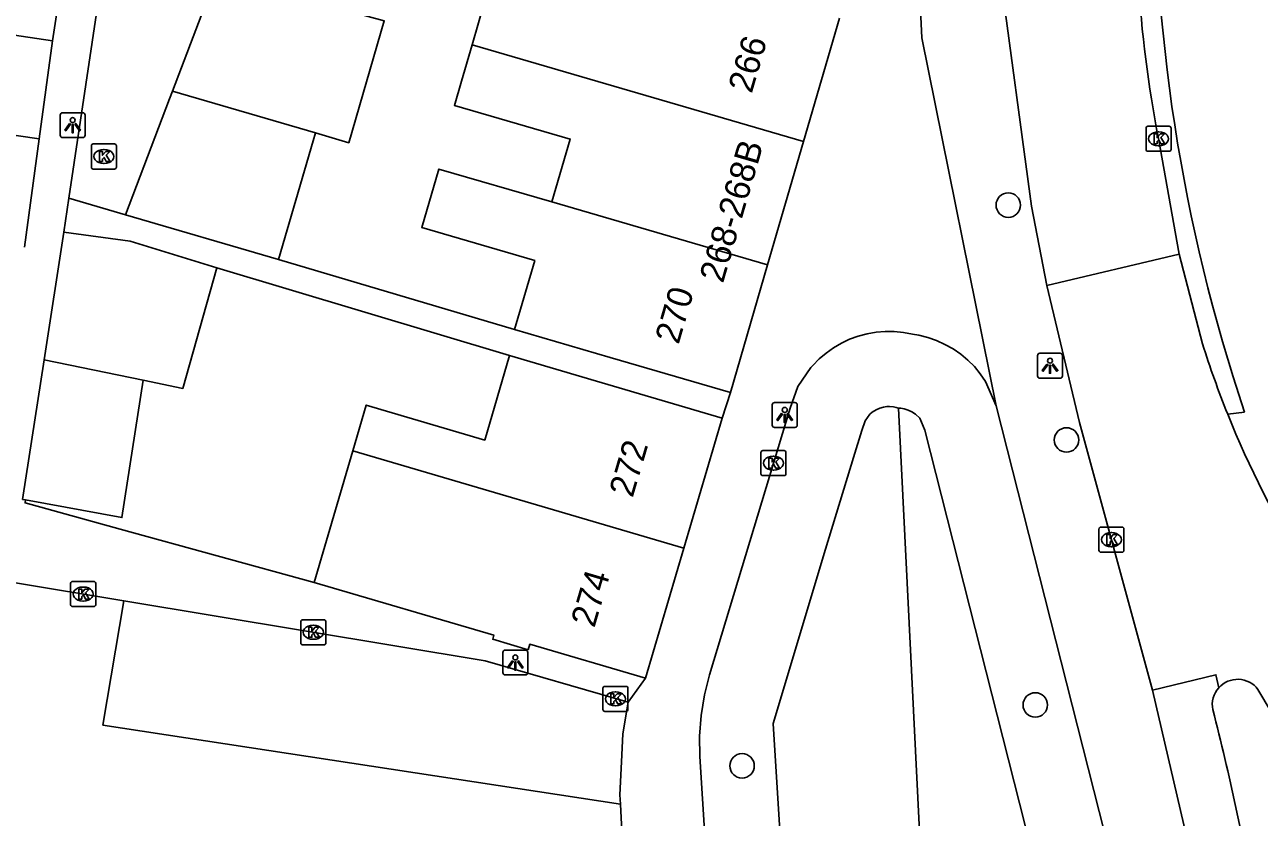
# Model space of a CAD drawing. Extents: x 161084 to 161928, y 385355 to 386522.
# Drawn here: x 161749.47 to 161798.81, y 385413.67 to 385445.34 of the extents above; entities that cross this region are included whole.
import ezdxf

# ---------------------------------------------------------------- set-up
doc = ezdxf.new("R2010")
doc.units = 0
for name, color, linetype in [('IMGEO_Berm_groen', 7, 'Continuous'), ('IMGEO_Boom', 7, 'Continuous'), ('IMGEO_Fietspad_open', 7, 'Continuous'), ('IMGEO_Haag', 7, 'Continuous'), ('IMGEO_Kolk', 7, 'Continuous'), ('IMGEO_Lichtpunt', 7, 'Continuous'), ('IMGEO_Muur', 7, 'Continuous'), ('IMGEO_Pand', 7, 'Continuous'), ('IMGEO_Pand_nummerreeks', 7, 'Continuous'), ('IMGEO_Rijbaan_lokaal_gesloten', 7, 'Continuous'), ('IMGEO_Rijbaan_lokaal_open', 7, 'Continuous'), ('IMGEO_Voetpad_open', 7, 'Continuous')]:
    doc.layers.add(name, color=color, linetype=linetype)

msp = doc.modelspace()

# ---------------------------------------------------------------- linework, layer by layer
at = {"layer": 'IMGEO_Berm_groen'}
for points in [[(161784.391, 385430.014), (161784.294, 385430.046), (161784.19, 385430.07), (161784.036, 385430.084), (161783.922, 385430.081), (161783.793, 385430.064), (161783.644, 385430.023), (161783.504, 385429.957), (161783.346, 385429.86), (161783.251, 385429.776), (161783.065, 385429.511), (161782.926, 385429.121), (161782.589, 385428.049), (161781.471, 385424.38), (161779.378, 385417.421), (161780.935, 385392.651), (161782.406, 385392.872), (161783.587, 385393.105), (161784.728, 385393.378), (161786.184, 385393.779)], [(161784.391, 385430.014), (161786.184, 385393.779)], [(161786.184, 385393.779), (161787.954, 385394.395), (161788.963, 385394.8), (161789.948, 385395.229), (161791.152, 385395.812), (161791.49, 385397.001), (161791.705, 385398.31), (161791.777, 385398.896), (161791.805, 385399.694), (161791.814, 385400.435), (161791.776, 385401.085), (161791.034, 385406.358), (161790.348, 385409.824), (161785.45, 385429.136), (161785.241, 385429.622), (161785.076, 385429.777), (161784.931, 385429.877), (161784.78, 385429.944), (161784.619, 385429.989), (161784.491, 385430.012), (161784.391, 385430.014)]]:
    msp.add_lwpolyline(points, dxfattribs=at)
at = {"layer": 'IMGEO_Boom'}
for centre in [(161788.779, 385438.131), (161791.106, 385428.747), (161789.858, 385418.157), (161778.141, 385415.725)]:
    msp.add_circle(centre, 0.489, dxfattribs=at)
at = {"layer": 'IMGEO_Fietspad_open'}
msp.add_lwpolyline([(161797.996, 385395.562), (161798.164, 385396.282), (161798.266, 385397.015), (161798.303, 385397.754), (161798.273, 385398.494), (161798.229, 385398.894), (161796.51, 385410.28), (161794.541, 385418.752)], dxfattribs=at)
for centre, radius, start, end in [((161797.935, 385418.173), 1.002, 138.0194, 191.5372), ((161693.544, 385391.474), 106.75, 10.05411, 14.37317)]:
    msp.add_arc(centre, radius, start, end, dxfattribs=at)
at = {"layer": 'IMGEO_Haag'}
msp.add_lwpolyline([(161798.22, 385429.86), (161797.548, 385429.776)], dxfattribs=at)
msp.add_arc((161863.909, 385451.9), 69.288, 178.98148, 198.54784, dxfattribs=at)
at = {"layer": 'IMGEO_Kolk'}
for p, q in [((161794.284, 385440.356), (161794.284, 385441.208)), ((161794.359, 385441.282), (161795.211, 385441.282)), ((161795.285, 385441.208), (161795.285, 385440.356)), ((161794.772, 385441.062), (161794.797, 385441.062)), ((161752.137, 385439.648), (161752.137, 385440.5)), ((161752.212, 385440.574), (161753.064, 385440.574)), ((161752.625, 385440.354), (161752.65, 385440.354)), ((161753.138, 385440.5), (161753.138, 385439.648)), ((161795.211, 385440.282), (161794.359, 385440.282)), ((161794.795, 385440.502), (161794.77, 385440.502)), ((161752.648, 385439.794), (161752.623, 385439.794)), ((161753.064, 385439.574), (161752.212, 385439.574)), ((161778.894, 385427.396), (161778.894, 385428.248)), ((161778.969, 385428.322), (161779.821, 385428.322)), ((161779.382, 385428.102), (161779.407, 385428.102)), ((161779.895, 385428.248), (161779.895, 385427.396)), ((161779.405, 385427.542), (161779.38, 385427.542)), ((161779.821, 385427.322), (161778.969, 385427.322)), ((161792.401, 385424.337), (161792.401, 385425.189)), ((161792.476, 385425.263), (161793.328, 385425.263)), ((161792.889, 385425.043), (161792.914, 385425.043)), ((161793.402, 385425.189), (161793.402, 385424.337)), ((161792.912, 385424.483), (161792.887, 385424.483)), ((161793.328, 385424.263), (161792.476, 385424.263)), ((161751.308, 385422.165), (161751.308, 385423.017)), ((161751.383, 385423.091), (161752.235, 385423.091)), ((161752.309, 385423.017), (161752.309, 385422.165)), ((161751.796, 385422.871), (161751.821, 385422.871)), ((161752.235, 385422.091), (161751.383, 385422.091)), ((161751.819, 385422.311), (161751.794, 385422.311)), ((161760.506, 385420.635), (161760.506, 385421.487)), ((161760.581, 385421.561), (161761.433, 385421.561)), ((161761.507, 385421.487), (161761.507, 385420.635)), ((161760.994, 385421.341), (161761.019, 385421.341)), ((161761.433, 385420.561), (161760.581, 385420.561)), ((161761.017, 385420.781), (161760.992, 385420.781)), ((161772.578, 385417.975), (161772.578, 385418.827)), ((161772.653, 385418.901), (161773.505, 385418.901)), ((161773.066, 385418.681), (161773.091, 385418.681)), ((161773.579, 385418.827), (161773.579, 385417.975)), ((161773.089, 385418.121), (161773.064, 385418.121)), ((161773.505, 385417.901), (161772.653, 385417.901))]:
    msp.add_line(p, q, dxfattribs=at)
for points in [[(161794.284, 385440.356), (161794.284, 385441.208)], [(161794.359, 385441.282), (161795.211, 385441.282)], [(161795.285, 385441.208), (161795.285, 385440.356)], [(161794.605, 385440.982), (161794.728, 385440.982), (161794.728, 385440.831), (161794.858, 385440.982), (161795.022, 385440.982), (161794.876, 385440.831), (161795.029, 385440.582), (161794.877, 385440.582), (161794.792, 385440.746), (161794.728, 385440.679), (161794.728, 385440.582), (161794.605, 385440.582), (161794.605, 385440.982)], [(161752.137, 385439.648), (161752.137, 385440.5)], [(161752.212, 385440.574), (161753.064, 385440.574)], [(161752.458, 385440.274), (161752.581, 385440.274), (161752.581, 385440.123), (161752.711, 385440.274), (161752.875, 385440.274), (161752.729, 385440.123), (161752.882, 385439.874), (161752.73, 385439.874), (161752.645, 385440.038), (161752.581, 385439.971), (161752.581, 385439.874), (161752.458, 385439.874), (161752.458, 385440.274)], [(161753.138, 385440.5), (161753.138, 385439.648)], [(161795.211, 385440.282), (161794.359, 385440.282)], [(161753.064, 385439.574), (161752.212, 385439.574)], [(161778.894, 385427.396), (161778.894, 385428.248)], [(161778.969, 385428.322), (161779.821, 385428.322)], [(161779.215, 385428.022), (161779.338, 385428.022), (161779.338, 385427.871), (161779.468, 385428.022), (161779.632, 385428.022), (161779.486, 385427.871), (161779.639, 385427.622), (161779.487, 385427.622), (161779.402, 385427.786), (161779.338, 385427.719), (161779.338, 385427.622), (161779.215, 385427.622), (161779.215, 385428.022)], [(161779.895, 385428.248), (161779.895, 385427.396)], [(161779.821, 385427.322), (161778.969, 385427.322)], [(161792.401, 385424.337), (161792.401, 385425.189)], [(161792.476, 385425.263), (161793.328, 385425.263)], [(161792.722, 385424.963), (161792.845, 385424.963), (161792.845, 385424.812), (161792.975, 385424.963), (161793.139, 385424.963), (161792.993, 385424.812), (161793.146, 385424.563), (161792.994, 385424.563), (161792.909, 385424.727), (161792.845, 385424.66), (161792.845, 385424.563), (161792.722, 385424.563), (161792.722, 385424.963)], [(161793.402, 385425.189), (161793.402, 385424.337)], [(161793.328, 385424.263), (161792.476, 385424.263)], [(161751.308, 385422.165), (161751.308, 385423.017)], [(161751.383, 385423.091), (161752.235, 385423.091)], [(161752.309, 385423.017), (161752.309, 385422.165)], [(161751.629, 385422.791), (161751.752, 385422.791), (161751.752, 385422.64), (161751.882, 385422.791), (161752.046, 385422.791), (161751.9, 385422.64), (161752.053, 385422.391), (161751.901, 385422.391), (161751.816, 385422.555), (161751.752, 385422.488), (161751.752, 385422.391), (161751.629, 385422.391), (161751.629, 385422.791)], [(161752.235, 385422.091), (161751.383, 385422.091)], [(161760.506, 385420.635), (161760.506, 385421.487)], [(161760.581, 385421.561), (161761.433, 385421.561)], [(161761.507, 385421.487), (161761.507, 385420.635)], [(161760.827, 385421.261), (161760.95, 385421.261), (161760.95, 385421.11), (161761.08, 385421.261), (161761.244, 385421.261), (161761.098, 385421.11), (161761.251, 385420.861), (161761.099, 385420.861), (161761.014, 385421.025), (161760.95, 385420.958), (161760.95, 385420.861), (161760.827, 385420.861), (161760.827, 385421.261)], [(161761.433, 385420.561), (161760.581, 385420.561)], [(161772.578, 385417.975), (161772.578, 385418.827)], [(161772.653, 385418.901), (161773.505, 385418.901)], [(161772.899, 385418.601), (161773.022, 385418.601), (161773.022, 385418.45), (161773.152, 385418.601), (161773.316, 385418.601), (161773.17, 385418.45), (161773.323, 385418.201), (161773.171, 385418.201), (161773.086, 385418.365), (161773.022, 385418.298), (161773.022, 385418.201), (161772.899, 385418.201), (161772.899, 385418.601)], [(161773.579, 385418.827), (161773.579, 385417.975)], [(161773.505, 385417.901), (161772.653, 385417.901)]]:
    msp.add_lwpolyline(points, dxfattribs=at)
for centre, start, end in [((161794.361, 385441.206), 91.552, 178.448), ((161794.361, 385441.206), 91.552, 178.448), ((161795.209, 385441.206), 1.552, 88.448), ((161795.209, 385441.206), 1.552, 88.448), ((161752.214, 385440.498), 91.552, 178.448), ((161752.214, 385440.498), 91.552, 178.448), ((161753.062, 385440.498), 1.552, 88.448), ((161753.062, 385440.498), 1.552, 88.448), ((161794.361, 385440.358), 181.552, 268.448), ((161794.361, 385440.358), 181.552, 268.448), ((161795.209, 385440.358), 271.552, 358.448), ((161795.209, 385440.358), 271.552, 358.448), ((161752.214, 385439.65), 181.552, 268.448), ((161752.214, 385439.65), 181.552, 268.448), ((161753.062, 385439.65), 271.552, 358.448), ((161753.062, 385439.65), 271.552, 358.448), ((161778.971, 385428.246), 91.552, 178.448), ((161778.971, 385428.246), 91.552, 178.448), ((161779.819, 385428.246), 1.552, 88.448), ((161779.819, 385428.246), 1.552, 88.448), ((161778.971, 385427.398), 181.552, 268.448), ((161778.971, 385427.398), 181.552, 268.448), ((161779.819, 385427.398), 271.552, 358.448), ((161779.819, 385427.398), 271.552, 358.448), ((161792.478, 385425.187), 91.552, 178.448), ((161792.478, 385425.187), 91.552, 178.448), ((161793.326, 385425.187), 1.552, 88.448), ((161793.326, 385425.187), 1.552, 88.448), ((161792.478, 385424.339), 181.552, 268.448), ((161792.478, 385424.339), 181.552, 268.448), ((161793.326, 385424.339), 271.552, 358.448), ((161793.326, 385424.339), 271.552, 358.448), ((161751.385, 385423.015), 91.552, 178.448), ((161751.385, 385423.015), 91.552, 178.448), ((161752.233, 385423.015), 1.552, 88.448), ((161752.233, 385423.015), 1.552, 88.448), ((161751.385, 385422.167), 181.552, 268.448), ((161751.385, 385422.167), 181.552, 268.448), ((161752.233, 385422.167), 271.552, 358.448), ((161752.233, 385422.167), 271.552, 358.448), ((161760.583, 385421.485), 91.552, 178.448), ((161760.583, 385421.485), 91.552, 178.448), ((161761.431, 385421.485), 1.552, 88.448), ((161761.431, 385421.485), 1.552, 88.448), ((161760.583, 385420.637), 181.552, 268.448), ((161760.583, 385420.637), 181.552, 268.448), ((161761.431, 385420.637), 271.552, 358.448), ((161761.431, 385420.637), 271.552, 358.448), ((161772.655, 385418.825), 91.552, 178.448), ((161772.655, 385418.825), 91.552, 178.448), ((161773.503, 385418.825), 1.552, 88.448), ((161773.503, 385418.825), 1.552, 88.448), ((161772.655, 385417.977), 181.552, 268.448), ((161772.655, 385417.977), 181.552, 268.448), ((161773.503, 385417.977), 271.552, 358.448), ((161773.503, 385417.977), 271.552, 358.448)]:
    msp.add_arc(centre, 0.0765, start, end, dxfattribs=at)
for centre, major_axis, ratio, start_param, end_param in [((161794.771, 385440.782), (-0.387, 0.002), 0.722429, 4.712389, 7.853982), ((161794.796, 385440.782), (-0.39, 0.002), 0.717154, 1.570796, 4.712389), ((161752.624, 385440.074), (-0.387, 0.002), 0.722429, 4.712389, 7.853982), ((161752.649, 385440.074), (-0.39, 0.002), 0.717154, 1.570796, 4.712389), ((161779.381, 385427.822), (-0.387, 0.002), 0.722429, 4.712389, 7.853982), ((161779.406, 385427.822), (-0.39, 0.002), 0.717154, 1.570796, 4.712389), ((161792.888, 385424.763), (-0.387, 0.002), 0.722429, 4.712389, 7.853982), ((161792.913, 385424.763), (-0.39, 0.002), 0.717154, 1.570796, 4.712389), ((161751.795, 385422.591), (-0.387, 0.002), 0.722429, 4.712389, 7.853982), ((161751.82, 385422.591), (-0.39, 0.002), 0.717154, 1.570796, 4.712389), ((161760.993, 385421.061), (-0.387, 0.002), 0.722429, 4.712389, 7.853982), ((161761.018, 385421.061), (-0.39, 0.002), 0.717154, 1.570796, 4.712389), ((161773.065, 385418.401), (-0.387, 0.002), 0.722429, 4.712389, 7.853982), ((161773.09, 385418.401), (-0.39, 0.002), 0.717154, 1.570796, 4.712389)]:
    msp.add_ellipse(centre, major_axis=major_axis, ratio=ratio, start_param=start_param, end_param=end_param, dxfattribs=at)
at = {"layer": 'IMGEO_Lichtpunt'}
for p, q in [((161750.89, 385441.73), (161750.89, 385440.923)), ((161750.89, 385441.73), (161750.89, 385440.923)), ((161751.792, 385441.825), (161750.984, 385441.825)), ((161751.792, 385441.825), (161750.984, 385441.825)), ((161751.886, 385440.923), (161751.886, 385441.73)), ((161751.886, 385440.923), (161751.886, 385441.73)), ((161750.984, 385440.829), (161751.792, 385440.829)), ((161750.984, 385440.829), (161751.792, 385440.829)), ((161789.949, 385432.116), (161789.949, 385431.309)), ((161789.949, 385432.116), (161789.949, 385431.309)), ((161790.851, 385432.211), (161790.043, 385432.211)), ((161790.851, 385432.211), (161790.043, 385432.211)), ((161790.945, 385431.309), (161790.945, 385432.116)), ((161790.945, 385431.309), (161790.945, 385432.116)), ((161790.043, 385431.215), (161790.851, 385431.215)), ((161790.043, 385431.215), (161790.851, 385431.215)), ((161779.347, 385430.148), (161779.347, 385429.341)), ((161779.347, 385430.148), (161779.347, 385429.341)), ((161780.249, 385430.243), (161779.441, 385430.243)), ((161780.249, 385430.243), (161779.441, 385430.243)), ((161780.343, 385429.341), (161780.343, 385430.148)), ((161780.343, 385429.341), (161780.343, 385430.148)), ((161779.441, 385429.247), (161780.249, 385429.247)), ((161779.441, 385429.247), (161780.249, 385429.247)), ((161768.58, 385420.259), (161768.58, 385419.452)), ((161768.58, 385420.259), (161768.58, 385419.452)), ((161769.482, 385420.354), (161768.674, 385420.354)), ((161769.482, 385420.354), (161768.674, 385420.354)), ((161769.576, 385419.452), (161769.576, 385420.259)), ((161769.576, 385419.452), (161769.576, 385420.259)), ((161768.674, 385419.358), (161769.482, 385419.358)), ((161768.674, 385419.358), (161769.482, 385419.358))]:
    msp.add_line(p, q, dxfattribs=at)
for points in [[(161751.264, 385441.394), (161751.303, 385441.366), (161751.115, 385441.104), (161751.077, 385441.131), (161751.264, 385441.394)], [(161751.366, 385441.346), (161751.413, 385441.346), (161751.413, 385441.024), (161751.366, 385441.024), (161751.366, 385441.346)], [(161751.476, 385441.366), (161751.514, 385441.393), (161751.701, 385441.131), (161751.662, 385441.103), (161751.476, 385441.366)], [(161790.323, 385431.78), (161790.362, 385431.752), (161790.174, 385431.49), (161790.136, 385431.517), (161790.323, 385431.78)], [(161790.425, 385431.732), (161790.472, 385431.732), (161790.472, 385431.41), (161790.425, 385431.41), (161790.425, 385431.732)], [(161790.535, 385431.752), (161790.573, 385431.779), (161790.76, 385431.517), (161790.721, 385431.489), (161790.535, 385431.752)], [(161779.721, 385429.812), (161779.76, 385429.784), (161779.572, 385429.522), (161779.534, 385429.549), (161779.721, 385429.812)], [(161779.823, 385429.764), (161779.87, 385429.764), (161779.87, 385429.442), (161779.823, 385429.442), (161779.823, 385429.764)], [(161779.933, 385429.784), (161779.971, 385429.811), (161780.158, 385429.549), (161780.119, 385429.521), (161779.933, 385429.784)], [(161768.954, 385419.923), (161768.993, 385419.895), (161768.805, 385419.633), (161768.767, 385419.66), (161768.954, 385419.923)], [(161769.056, 385419.875), (161769.103, 385419.875), (161769.103, 385419.553), (161769.056, 385419.553), (161769.056, 385419.875)], [(161769.166, 385419.895), (161769.204, 385419.922), (161769.391, 385419.66), (161769.352, 385419.632), (161769.166, 385419.895)]]:
    msp.add_lwpolyline(points, dxfattribs=at)
for centre in [(161751.389, 385441.528), (161790.448, 385431.914), (161779.846, 385429.946), (161769.079, 385420.057)]:
    msp.add_circle(centre, 0.0994, dxfattribs=at)
for centre, start, end in [((161750.984, 385441.73), 90, 180), ((161750.984, 385441.73), 90, 180), ((161751.792, 385441.73), 0, 90), ((161751.792, 385441.73), 0, 90), ((161750.984, 385440.923), 180, 270), ((161750.984, 385440.923), 180, 270), ((161751.792, 385440.923), 270, 0), ((161751.792, 385440.923), 270, 360), ((161790.043, 385432.116), 90, 180), ((161790.043, 385432.116), 90, 180), ((161790.851, 385432.116), 0, 90), ((161790.851, 385432.116), 0, 90), ((161790.043, 385431.309), 180, 270), ((161790.043, 385431.309), 180, 270), ((161790.851, 385431.309), 270, 0), ((161790.851, 385431.309), 270, 360), ((161779.441, 385430.148), 90, 180), ((161779.441, 385430.148), 90, 180), ((161780.249, 385430.148), 0, 90), ((161780.249, 385430.148), 0, 90), ((161779.441, 385429.341), 180, 270), ((161779.441, 385429.341), 180, 270), ((161780.249, 385429.341), 270, 0), ((161780.249, 385429.341), 270, 360), ((161768.674, 385420.259), 90, 180), ((161768.674, 385420.259), 90, 180), ((161769.482, 385420.259), 0, 90), ((161769.482, 385420.259), 0, 90), ((161768.674, 385419.452), 180, 270), ((161768.674, 385419.452), 180, 270), ((161769.482, 385419.452), 270, 0), ((161769.482, 385419.452), 270, 360)]:
    msp.add_arc(centre, 0.0946, start, end, dxfattribs=at)
at = {"layer": 'IMGEO_Muur'}
msp.add_lwpolyline([(161753.287, 385425.186), (161761.035, 385423.057)], dxfattribs=at)
at = {"layer": 'IMGEO_Pand'}
for points in [[(161768.787, 385449.471), (161767.861, 385446.293), (161767.35, 385444.539)], [(161755.379, 385442.679), (161757.135, 385447.315)], [(161761.089, 385441.014), (161762.424, 385440.625), (161763.842, 385445.492), (161757.135, 385447.315)], [(161782.037, 385445.606), (161780.6, 385440.675)], [(161747.466, 385441.155), (161748.06, 385445.075), (161750.586, 385444.692)], [(161750.051, 385440.776), (161750.586, 385444.692)], [(161767.35, 385444.539), (161766.926, 385443.086), (161766.644, 385442.118), (161771.271, 385440.768), (161770.539, 385438.257)], [(161780.6, 385440.675), (161767.35, 385444.539)], [(161753.507, 385437.739), (161755.263, 385442.374), (161755.379, 385442.679)], [(161755.379, 385442.679), (161761.089, 385441.014)], [(161750.051, 385440.776), (161747.466, 385441.155)], [(161749.459, 385436.449), (161750.051, 385440.776)], [(161759.614, 385435.958), (161760.998, 385440.701), (161761.089, 385441.014)], [(161779.162, 385435.743), (161780.6, 385440.675)], [(161770.539, 385438.257), (161766.024, 385439.573), (161765.342, 385437.234), (161769.857, 385435.918), (161769.052, 385433.156)], [(161770.539, 385438.257), (161779.162, 385435.743)], [(161759.614, 385435.958), (161753.507, 385437.739)], [(161751.031, 385437.054), (161750.246, 385431.947)], [(161751.031, 385437.054), (161753.688, 385436.69), (161757.146, 385435.63)], [(161754.203, 385431.131), (161755.788, 385430.804), (161757.146, 385435.63)], [(161779.162, 385435.743), (161777.676, 385430.643)], [(161777.676, 385430.643), (161772.876, 385432.042), (161769.052, 385433.156)], [(161750.246, 385431.947), (161749.389, 385426.371), (161749.502, 385426.35)], [(161750.246, 385431.947), (161754.203, 385431.131)], [(161768.85, 385432.121), (161767.855, 385428.744), (161763.12, 385430.138), (161762.583, 385428.315)], [(161768.85, 385432.121), (161772.543, 385431.034), (161777.339, 385429.622)], [(161749.502, 385426.35), (161753.358, 385425.646), (161754.203, 385431.131)], [(161777.339, 385429.622), (161775.808, 385424.422)], [(161762.583, 385428.315), (161762.447, 385427.854), (161761.035, 385423.057)], [(161762.583, 385428.315), (161775.808, 385424.422)], [(161775.808, 385424.422), (161774.278, 385419.224)], [(161761.035, 385423.057), (161768.223, 385420.941), (161768.176, 385420.783), (161769.591, 385420.366), (161769.655, 385420.585), (161774.278, 385419.224)]]:
    msp.add_lwpolyline(points, dxfattribs=at)
at = {"layer": 'IMGEO_Rijbaan_lokaal_gesloten'}
for points in [[(161790.324, 385434.924), (161795.608, 385436.175)], [(161795.608, 385436.175), (161796.543, 385432.591)], [(161794.541, 385418.752), (161791.629, 385429.439), (161790.324, 385434.924)], [(161794.541, 385418.752), (161797.079, 385419.368), (161797.19, 385418.844)], [(161798.757, 385418.779), (161800.964, 385415.071)]]:
    msp.add_lwpolyline(points, dxfattribs=at)
for centre, radius, start, end in [((161833.183, 385444.085), 38.401, 197.4169, 201.8778), ((161833.106, 385444.048), 38.316, 201.8686, 212.1634), ((161797.947, 385418.168), 1.015, 37.0072, 138.2422)]:
    msp.add_arc(centre, radius, start, end, dxfattribs=at)
at = {"layer": 'IMGEO_Rijbaan_lokaal_open'}
for points in [[(161790.324, 385434.924), (161789.704, 385438.084), (161788.44, 385447.473), (161788.351, 385450.59), (161788.558, 385454.793), (161789.139, 385458.96), (161790.091, 385463.059), (161800.149, 385496.305), (161801.247, 385500), (161803.895, 385509.219)], [(161758.437, 385486.593), (161751.237, 385438.41)], [(161794.783, 385440.788), (161795.608, 385436.175)], [(161751.237, 385438.41), (161753.507, 385437.739)], [(161753.44, 385422.321), (161749.028, 385423.056), (161748.642, 385420.373)], [(161773.279, 385414.198), (161752.6, 385417.355), (161753.44, 385422.321)], [(161773.279, 385414.198), (161773.317, 385413.387), (161773.323, 385413.042), (161773.775, 385408.415), (161771.875, 385408.339)]]:
    msp.add_lwpolyline(points, dxfattribs=at)
msp.add_arc((161841.503, 385449.931), 47.606, 175.5867, 191.0723, dxfattribs=at)
at = {"layer": 'IMGEO_Voetpad_open'}
for points in [[(161784.843, 385454.93), (161785.319, 385444.81), (161788.299, 385430.107)], [(161750.586, 385444.692), (161751.129, 385448.255)], [(161751.237, 385438.41), (161751.031, 385437.054)], [(161769.052, 385433.156), (161759.614, 385435.958)], [(161757.146, 385435.63), (161768.85, 385432.121)], [(161778.131, 385389.445), (161776.458, 385416.096), (161776.443, 385416.912), (161776.501, 385417.741), (161776.633, 385418.561), (161776.838, 385419.366), (161780.062, 385430.023), (161780.373, 385430.883), (161780.89, 385431.638), (161780.963, 385431.722), (161781.218, 385431.983), (161781.496, 385432.22), (161781.793, 385432.432), (161782.109, 385432.616), (161782.439, 385432.771), (161782.782, 385432.896), (161783.135, 385432.99), (161783.495, 385433.052), (161783.859, 385433.082), (161784.224, 385433.079), (161784.587, 385433.043), (161784.946, 385432.975), (161785.205, 385432.931), (161785.564, 385432.84), (161785.913, 385432.719), (161786.25, 385432.566), (161786.573, 385432.384), (161786.877, 385432.174), (161787.162, 385431.937), (161787.424, 385431.676), (161787.662, 385431.393), (161787.874, 385431.089), (161788.299, 385430.107)], [(161777.339, 385429.622), (161777.676, 385430.643)], [(161788.299, 385430.107), (161793.275, 385410.485), (161793.992, 385406.865), (161794.522, 385403.212), (161794.614, 385402.694), (161794.784, 385401.215), (161794.822, 385399.726), (161794.727, 385398.24), (161794.499, 385396.768), (161794.141, 385395.322), (161794.092, 385395.14), (161793.991, 385394.849), (161793.865, 385394.57), (161793.714, 385394.302), (161793.54, 385394.049), (161793.344, 385393.813), (161793.128, 385393.595), (161792.893, 385393.397), (161792.641, 385393.221), (161792.375, 385393.068)], [(161761.035, 385423.057), (161753.287, 385425.186), (161749.485, 385426.231), (161749.502, 385426.35)], [(161773.585, 385418.275), (161767.878, 385419.917), (161753.44, 385422.321)], [(161774.278, 385419.224), (161773.585, 385418.275)], [(161773.585, 385418.275), (161773.374, 385417.003), (161773.317, 385415.89), (161773.261, 385414.562), (161773.279, 385414.198)]]:
    msp.add_lwpolyline(points, dxfattribs=at)

# ---------------------------------------------------------------- texts
at = {"layer": 'IMGEO_Pand_nummerreeks'}
for s, rotation, p in [('266', 73.7507, (161778.525, 385442.563)), ('268-268B', 73.7454, (161777.377, 385434.979)), ('270', 73.7511, (161775.603, 385432.535)), ('272', 73.5964, (161773.766, 385426.409)), ('274', 73.5964, (161772.237, 385421.213))]:
    msp.add_text(s, height=1, rotation=rotation, dxfattribs=at).set_placement(p)

doc.saveas('drawing.dxf')
